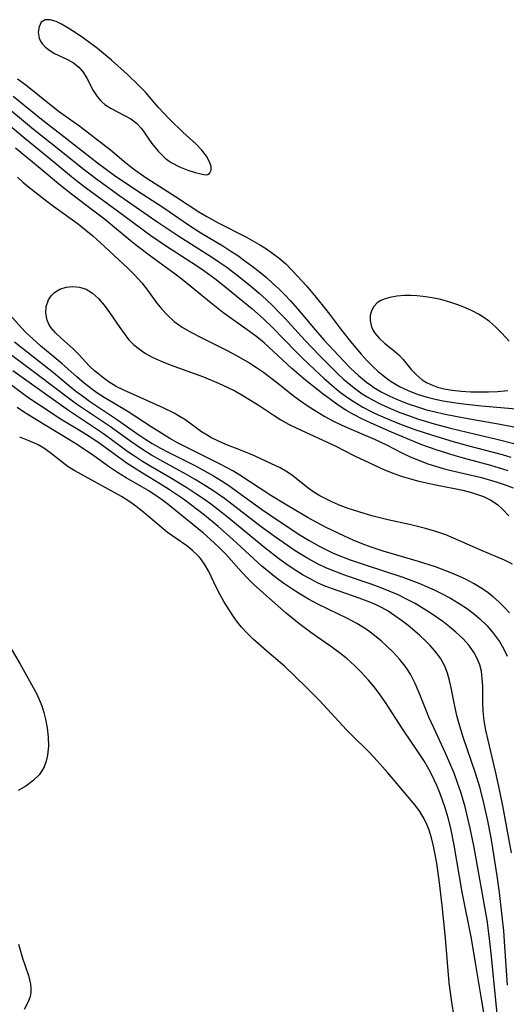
# Model space of a CAD drawing. Header units: inches. Extents: x 1073367 to 1082519, y 1569854 to 1574957.
# Tile 421 of 565: x 1079425 to 1079513, y 1572982 to 1573160. Entities that reach past the tile are written whole.
import ezdxf

# ---------------------------------------------------------------- set-up
doc = ezdxf.new("R2010")
doc.units = ezdxf.units.IN
doc.header["$MEASUREMENT"] = 0
doc.layers.add('CGG_CurvaNivelLidar_v1', color=7, linetype='Continuous', lineweight=30, true_color=0x008008)

msp = doc.modelspace()

# ---------------------------------------------------------------- linework, layer by layer
at = {"layer": 'CGG_CurvaNivelLidar_v1'}
msp.add_polyline3d([(1079458.5, 1573131.8813, 73.5), (1079459.0094, 1573131.905, 73.5), (1079459.355, 1573132.1892, 73.5), (1079459.573, 1573132.6894, 73.5), (1079459.5706, 1573133.3886, 73.5), (1079459.3083, 1573134.2355, 73.5), (1079458.7354, 1573135.2566, 73.5), (1079457.8921, 1573136.3383, 73.5), (1079456.8678, 1573137.4025, 73.5), (1079454.4801, 1573139.5965, 73.5), (1079452.1076, 1573141.8908, 73.5), (1079451.0374, 1573142.9979, 73.5), (1079450.0106, 1573144.1304, 73.5), (1079447.6693, 1573146.8113, 73.5), (1079446.6018, 1573147.9318, 73.5), (1079444.3508, 1573150.1019, 73.5), (1079441.5314, 1573152.6255, 73.5), (1079438.9759, 1573154.7511, 73.5), (1079436.447, 1573156.6359, 73.5), (1079434.9469, 1573157.6595, 73.5), (1079433.506, 1573158.5657, 73.5), (1079432.463, 1573159.1558, 73.5), (1079431.4907, 1573159.6208, 73.5), (1079430.4043, 1573159.9644, 73.5), (1079429.506, 1573159.9537, 73.5), (1079428.8228, 1573159.4917, 73.5), (1079428.4046, 1573158.6866, 73.5), (1079428.2661, 1573157.6844, 73.5), (1079428.4477, 1573156.6129, 73.5), (1079428.6991, 1573156.0457, 73.5), (1079429.0574, 1573155.5102, 73.5), (1079429.4939, 1573155.0396, 73.5), (1079430.1578, 1573154.5011, 73.5), (1079431.2142, 1573153.868, 73.5), (1079433.5364, 1573152.7431, 73.5), (1079434.65, 1573152.1192, 73.5), (1079435.6302, 1573151.3597, 73.5), (1079436.404, 1573150.4384, 73.5), (1079437.0485, 1573149.3823, 73.5), (1079438.2359, 1573147.1218, 73.5), (1079438.9251, 1573146.0427, 73.5), (1079439.5181, 1573145.335, 73.5), (1079439.7574, 1573145.0966, 73.5), (1079440.3497, 1573144.5922, 73.5), (1079441.4762, 1573143.8573, 73.5), (1079443.9014, 1573142.6327, 73.5), (1079445.0626, 1573141.9923, 73.5), (1079446.0893, 1573141.2242, 73.5), (1079446.9761, 1573140.2191, 73.5), (1079448.8681, 1573137.5574, 73.5), (1079449.9814, 1573136.1606, 73.5), (1079451.2653, 1573134.8938, 73.5), (1079451.9719, 1573134.3492, 73.5), (1079452.3681, 1573134.0843, 73.5), (1079453.8684, 1573133.2759, 73.5), (1079455.3464, 1573132.6891, 73.5), (1079456.6703, 1573132.2852, 73.5), (1079457.7123, 1573132.0305, 73.5)], close=True, dxfattribs=at)
for points in [[(1079424.5397, 1573149.2506, 73), (1079426.0203, 1573148.1706, 73), (1079430.9609, 1573144.151, 73), (1079432.1408, 1573143.2661, 73), (1079435.7727, 1573140.6744, 73), (1079438.4782, 1573138.645, 73), (1079441.3615, 1573136.3858, 73), (1079444.1523, 1573134.0181, 73), (1079445.5012, 1573132.9583, 73), (1079447.8207, 1573131.3024, 73), (1079448.7616, 1573130.6795, 73), (1079453.1306, 1573127.9542, 73), (1079457.3587, 1573125.1711, 73), (1079458.7952, 1573124.2904, 73), (1079460.8586, 1573123.1652, 73), (1079465.86, 1573120.642, 73), (1079468.3718, 1573119.1953, 73), (1079469.5937, 1573118.4239, 73), (1079470.7793, 1573117.6102, 73), (1079471.9145, 1573116.7361, 73), (1079473.0808, 1573115.7026, 73), (1079474.1925, 1573114.6008, 73), (1079475.271, 1573113.4549, 73), (1079476.7791, 1573111.7718, 73), (1079478.6054, 1573109.6014, 73), (1079480.3534, 1573107.4621, 73), (1079481.1983, 1573106.3749, 73), (1079483.1628, 1573103.7076, 73), (1079484.8114, 1573101.6214, 73), (1079486.7312, 1573099.3532, 73), (1079487.8291, 1573098.1445, 73), (1079488.9737, 1573096.9978, 73), (1079489.7435, 1573096.3024, 73), (1079491.3468, 1573095.0052, 73), (1079492.1854, 1573094.4113, 73), (1079493.67, 1573093.5263, 73), (1079495.2394, 1573092.7669, 73), (1079496.8757, 1573092.1182, 73), (1079498.6941, 1573091.5385, 73), (1079500.1355, 1573091.1749, 73), (1079501.6021, 1573090.8756, 73), (1079503.4474, 1573090.5771, 73), (1079505.3121, 1573090.3328, 73), (1079508.5408, 1573089.9875, 73), (1079514.8466, 1573089.4622, 73)], [(1079423.751, 1573146.0927, 72.5), (1079428.8334, 1573141.9259, 72.5), (1079433.4614, 1573138.4014, 72.5), (1079438.9792, 1573134.0525, 72.5), (1079442.0379, 1573131.8177, 72.5), (1079446.0857, 1573129.0519, 72.5), (1079450.9829, 1573125.8456, 72.5), (1079455.455, 1573122.8108, 72.5), (1079457.7416, 1573121.3485, 72.5), (1079461.6831, 1573118.958, 72.5), (1079463.1704, 1573118.023, 72.5), (1079464.3876, 1573117.2132, 72.5), (1079465.7081, 1573116.2876, 72.5), (1079467.0036, 1573115.3303, 72.5), (1079468.2712, 1573114.3409, 72.5), (1079469.5819, 1573113.2472, 72.5), (1079470.7234, 1573112.2321, 72.5), (1079471.8383, 1573111.1854, 72.5), (1079472.9232, 1573110.1062, 72.5), (1079473.9735, 1573108.992, 72.5), (1079475.2118, 1573107.5783, 72.5), (1079478.4549, 1573103.6898, 72.5), (1079479.9974, 1573101.9403, 72.5), (1079483.5573, 1573098.1475, 72.5), (1079484.8965, 1573096.7869, 72.5), (1079486.2711, 1573095.4838, 72.5), (1079487.7125, 1573094.2765, 72.5), (1079488.4849, 1573093.7111, 72.5), (1079489.0594, 1573093.3272, 72.5), (1079490.3636, 1573092.551, 72.5), (1079491.9471, 1573091.7429, 72.5), (1079493.5844, 1573091.0202, 72.5), (1079495.2637, 1573090.3694, 72.5), (1079496.9241, 1573089.8007, 72.5), (1079498.6126, 1573089.2955, 72.5), (1079500.1259, 1573088.9042, 72.5), (1079501.6545, 1573088.5537, 72.5), (1079504.1395, 1573088.0445, 72.5), (1079507.0835, 1573087.5069, 72.5), (1079511.9122, 1573086.6858, 72.5), (1079514.6819, 1573086.1162, 72.5)], [(1079423.4041, 1573143.4663, 72), (1079427.3945, 1573140.1378, 72), (1079431.7419, 1573136.7126, 72), (1079436.3585, 1573132.9746, 72), (1079438.6506, 1573131.2219, 72), (1079443.0682, 1573128.0612, 72), (1079449.5761, 1573123.5356, 72), (1079453.5436, 1573120.8508, 72), (1079459.831, 1573116.8547, 72), (1079461.1401, 1573115.9934, 72), (1079462.4005, 1573115.1145, 72), (1079464.8498, 1573113.261, 72), (1079466.7233, 1573111.7248, 72), (1079468.2801, 1573110.3954, 72), (1079469.5268, 1573109.2711, 72), (1079470.7428, 1573108.1121, 72), (1079471.9256, 1573106.9178, 72), (1079472.9679, 1573105.8061, 72), (1079475.8636, 1573102.6005, 72), (1079477.6111, 1573100.7337, 72), (1079479.5498, 1573098.7527, 72), (1079482.6028, 1573095.748, 72), (1079483.5689, 1573094.8467, 72), (1079484.5588, 1573093.979, 72), (1079485.7311, 1573093.0445, 72), (1079486.9535, 1573092.181, 72), (1079487.8684, 1573091.607, 72), (1079488.8083, 1573091.0707, 72), (1079490.22, 1573090.3441, 72), (1079491.6679, 1573089.6746, 72), (1079493.7554, 1573088.8099, 72), (1079495.3476, 1573088.2131, 72), (1079496.9601, 1573087.6578, 72), (1079498.5911, 1573087.146, 72), (1079499.9906, 1573086.746, 72), (1079502.9102, 1573085.9748, 72), (1079505.9451, 1573085.2182, 72), (1079511.3053, 1573083.9506, 72), (1079514.6349, 1573083.0806, 72)], [(1079421.6852, 1573141.9793, 71.5), (1079425.853, 1573138.4717, 71.5), (1079430.0548, 1573135.0507, 71.5), (1079434.2741, 1573131.5405, 71.5), (1079435.4719, 1573130.5832, 71.5), (1079436.9935, 1573129.4284, 71.5), (1079442.6474, 1573125.3256, 71.5), (1079448.6643, 1573120.8767, 71.5), (1079451.4734, 1573118.94, 71.5), (1079456.951, 1573115.3965, 71.5), (1079458.2702, 1573114.5115, 71.5), (1079460.2453, 1573113.0877, 71.5), (1079461.6994, 1573111.9485, 71.5), (1079466.9631, 1573107.6191, 71.5), (1079469.0657, 1573105.773, 71.5), (1079470.7616, 1573104.1288, 71.5), (1079474.8996, 1573099.8517, 71.5), (1079476.0623, 1573098.6989, 71.5), (1079478.4323, 1573096.4433, 71.5), (1079479.9922, 1573095.0067, 71.5), (1079481.4169, 1573093.7412, 71.5), (1079482.7213, 1573092.6618, 71.5), (1079484.0679, 1573091.6423, 71.5), (1079485.464, 1573090.6968, 71.5), (1079487.0376, 1573089.7691, 71.5), (1079488.6647, 1573088.9253, 71.5), (1079489.8605, 1573088.3594, 71.5), (1079491.0732, 1573087.8211, 71.5), (1079493.6759, 1573086.7546, 71.5), (1079496.4633, 1573085.72, 71.5), (1079499.6429, 1573084.6714, 71.5), (1079503.3917, 1573083.5562, 71.5), (1079505.9876, 1573082.8224, 71.5), (1079512.2781, 1573081.1473, 71.5), (1079513.8808, 1573080.6892, 71.5)], [(1079513.3891, 1573078.2137, 71), (1079510.2104, 1573079.1567, 71), (1079505.2651, 1573080.492, 71), (1079503.6018, 1573080.9763, 71), (1079500.3083, 1573082.0316, 71), (1079497.7638, 1573082.9492, 71), (1079492.2545, 1573085.1977, 71), (1079488.564, 1573086.8251, 71), (1079487.0082, 1573087.5727, 71), (1079485.4805, 1573088.3671, 71), (1079483.9907, 1573089.2235, 71), (1079482.567, 1573090.1398, 71), (1079481.1795, 1573091.1145, 71), (1079479.8408, 1573092.1139, 71), (1079476.7558, 1573094.5756, 71), (1079474.1996, 1573096.7589, 71), (1079469.1589, 1573101.3909, 71), (1079467.8526, 1573102.4932, 71), (1079466.1336, 1573103.7881, 71), (1079461.7108, 1573106.8954, 71), (1079459.5591, 1573108.5795, 71), (1079454.3108, 1573112.9058, 71), (1079453.0858, 1573113.8464, 71), (1079448.5891, 1573117.1132, 71), (1079446.1145, 1573118.9811, 71), (1079444.9009, 1573119.9461, 71), (1079440.2823, 1573123.7888, 71), (1079438.3434, 1573125.2881, 71), (1079434.2802, 1573128.329, 71), (1079432.3159, 1573129.9037, 71), (1079428.2837, 1573133.3255, 71), (1079424.1273, 1573136.714, 71)], [(1079424.5378, 1573131.4449, 70.5), (1079425.4936, 1573130.5394, 70.5), (1079426.4928, 1573129.6747, 70.5), (1079429.8068, 1573127.0797, 70.5), (1079431.0534, 1573126.1494, 70.5), (1079434.0609, 1573124.0143, 70.5), (1079435.5399, 1573122.9197, 70.5), (1079436.8952, 1573121.8344, 70.5), (1079438.1272, 1573120.7981, 70.5), (1079439.4571, 1573119.6025, 70.5), (1079444.4837, 1573114.9188, 70.5), (1079445.648, 1573113.7794, 70.5), (1079447.0105, 1573112.2735, 70.5), (1079448.046, 1573110.9405, 70.5), (1079449.749, 1573108.625, 70.5), (1079450.6387, 1573107.509, 70.5), (1079451.6, 1573106.4607, 70.5), (1079452.9138, 1573105.3011, 70.5), (1079454.3575, 1573104.2696, 70.5), (1079455.9149, 1573103.3377, 70.5), (1079457.542, 1573102.4746, 70.5), (1079462.4807, 1573099.995, 70.5), (1079464.1469, 1573099.1213, 70.5), (1079466.6178, 1573097.7234, 70.5), (1079467.811, 1573096.964, 70.5), (1079469.0582, 1573096.0842, 70.5), (1079471.4475, 1573094.2518, 70.5), (1079474.687, 1573091.6884, 70.5), (1079475.7442, 1573090.8953, 70.5), (1079477.1479, 1573089.9214, 70.5), (1079478.5841, 1573088.9981, 70.5), (1079480.1507, 1573088.0578, 70.5), (1079481.7546, 1573087.1909, 70.5), (1079483.2468, 1573086.4867, 70.5), (1079487.2986, 1573084.768, 70.5), (1079489.1831, 1573083.936, 70.5), (1079491.3553, 1573082.9031, 70.5), (1079494.121, 1573081.4929, 70.5), (1079495.5192, 1573080.8193, 70.5), (1079497.1537, 1573080.1239, 70.5), (1079498.8285, 1573079.509, 70.5), (1079500.2191, 1573079.0643, 70.5), (1079501.6277, 1573078.6622, 70.5), (1079503.0497, 1573078.2949, 70.5), (1079508.5441, 1573076.9802, 70.5), (1079511.406, 1573076.1726, 70.5), (1079512.8597, 1573075.688, 70.5), (1079514.281, 1573075.1492, 70.5)], [(1079514.1699, 1573061.2945, 70), (1079512.7157, 1573062.0395, 70), (1079508.4379, 1573063.8281, 70), (1079503.4741, 1573066.0306, 70), (1079502.0598, 1573066.5997, 70), (1079500.2494, 1573067.2288, 70), (1079498.4001, 1573067.7763, 70), (1079496.9547, 1573068.1527, 70), (1079495.4984, 1573068.4986, 70), (1079491.5926, 1573069.3498, 70), (1079488.6779, 1573070.0605, 70), (1079487.2655, 1573070.4698, 70), (1079484.4089, 1573071.4144, 70), (1079482.9746, 1573071.9504, 70), (1079481.578, 1573072.5322, 70), (1079480.2311, 1573073.1731, 70), (1079479.2765, 1573073.6927, 70), (1079478.2023, 1573074.3597, 70), (1079477.1798, 1573075.0826, 70), (1079474.3519, 1573077.3052, 70), (1079473.4233, 1573077.9622, 70), (1079472.0618, 1573078.7447, 70), (1079469.6117, 1573079.9351, 70), (1079467.4192, 1573080.9248, 70), (1079465.089, 1573081.8973, 70), (1079462.2667, 1573083.0133, 70), (1079460.8851, 1573083.6087, 70), (1079459.5494, 1573084.2644, 70), (1079458.8485, 1573084.6568, 70), (1079457.8612, 1573085.2775, 70), (1079454.7871, 1573087.4904, 70), (1079453.6971, 1573088.1956, 70), (1079452.8929, 1573088.6381, 70), (1079450.8812, 1573089.6028, 70), (1079443.7521, 1573092.849, 70), (1079442.3734, 1573093.5256, 70), (1079441.1318, 1573094.2554, 70), (1079440.4347, 1573094.7554, 70), (1079438.4388, 1573096.3394, 70), (1079437.4941, 1573097.2525, 70), (1079435.6088, 1573099.2952, 70), (1079434.6139, 1573100.3102, 70), (1079432.43, 1573102.2464, 70), (1079431.4113, 1573103.2016, 70), (1079430.5515, 1573104.2089, 70), (1079430.1711, 1573104.8181, 70), (1079429.8734, 1573105.502, 70), (1079429.6332, 1573106.7553, 70), (1079429.7235, 1573108.0109, 70), (1079430.1287, 1573109.1839, 70), (1079430.5951, 1573109.903, 70), (1079431.2007, 1573110.5119, 70), (1079432.1782, 1573111.1091, 70), (1079433.3007, 1573111.4796, 70), (1079434.5023, 1573111.6236, 70), (1079435.724, 1573111.5261, 70), (1079436.93, 1573111.1472, 70), (1079438.107, 1573110.4208, 70), (1079439.1993, 1573109.4254, 70), (1079440.2231, 1573108.2395, 70), (1079441.1929, 1573106.9271, 70), (1079443.0369, 1573104.1731, 70), (1079443.8134, 1573103.0707, 70), (1079444.6439, 1573102.0257, 70), (1079445.5611, 1573101.0716, 70), (1079446.5907, 1573100.2335, 70), (1079447.7179, 1573099.4967, 70), (1079448.9213, 1573098.8388, 70), (1079450.5175, 1573098.0938, 70), (1079452.1775, 1573097.4155, 70), (1079458.1746, 1573095.218, 70), (1079461.048, 1573094.051, 70), (1079462.4789, 1573093.3956, 70), (1079463.8583, 1573092.6859, 70), (1079464.9915, 1573092.0308, 70), (1079468.0748, 1573090.1555, 70), (1079470.7998, 1573088.3401, 70), (1079472.1964, 1573087.4643, 70), (1079473.6197, 1573086.6858, 70), (1079475.0888, 1573085.9648, 70), (1079482.0342, 1573082.7388, 70), (1079485.563, 1573080.9107, 70), (1079490.9829, 1573078.389, 70), (1079492.3438, 1573077.8255, 70), (1079493.9977, 1573077.2565, 70), (1079495.6934, 1573076.7616, 70), (1079497.2096, 1573076.3591, 70), (1079500.2887, 1573075.6544, 70), (1079505.1633, 1573074.6911, 70), (1079506.7246, 1573074.2967, 70), (1079508.023, 1573073.8797, 70), (1079508.8831, 1573073.541, 70), (1079510.208, 1573072.8868, 70), (1079511.4151, 1573072.0907, 70), (1079512.4898, 1573071.1437, 70), (1079513.4795, 1573070.0887, 70)], [(1079513.5455, 1573101.7149, 73.5), (1079512.2288, 1573103.1713, 73.5), (1079511.0992, 1573104.2844, 73.5), (1079509.9724, 1573105.2545, 73.5), (1079508.9734, 1573105.977, 73.5), (1079507.9868, 1573106.5781, 73.5), (1079506.8327, 1573107.1935, 73.5), (1079505.6447, 1573107.7471, 73.5), (1079504.4292, 1573108.2421, 73.5), (1079502.7937, 1573108.8031, 73.5), (1079501.202, 1573109.2429, 73.5), (1079499.598, 1573109.5893, 73.5), (1079497.9946, 1573109.8324, 73.5), (1079496.854, 1573109.9348, 73.5), (1079495.7289, 1573109.9795, 73.5), (1079494.6288, 1573109.9692, 73.5), (1079493.2294, 1573109.8677, 73.5), (1079491.9251, 1573109.6476, 73.5), (1079491.0746, 1573109.4016, 73.5), (1079490.312, 1573109.0683, 73.5), (1079489.6599, 1573108.6328, 73.5), (1079489.0563, 1573107.9724, 73.5), (1079488.6372, 1573107.1914, 73.5), (1079488.4038, 1573106.3326, 73.5), (1079488.3683, 1573105.4345, 73.5), (1079488.6155, 1573104.3315, 73.5), (1079488.857, 1573103.7915, 73.5), (1079489.2505, 1573103.1467, 73.5), (1079490.0464, 1573102.2035, 73.5), (1079490.991, 1573101.3406, 73.5), (1079492.7501, 1573099.9539, 73.5), (1079493.5909, 1573099.2124, 73.5), (1079494.3599, 1573098.3817, 73.5), (1079495.8265, 1573096.5959, 73.5), (1079496.7542, 1573095.6071, 73.5), (1079497.8, 1573094.7283, 73.5), (1079498.5955, 1573094.2243, 73.5), (1079499.3763, 1573093.836, 73.5), (1079500.5548, 1573093.3942, 73.5), (1079501.8026, 1573093.0561, 73.5), (1079503.2067, 1573092.8054, 73.5), (1079504.8332, 1573092.6368, 73.5), (1079506.6133, 1573092.5438, 73.5), (1079508.4785, 1573092.5202, 73.5), (1079509.8276, 1573092.5436, 73.5), (1079511.4549, 1573092.6189, 73.5), (1079513.3083, 1573092.7663, 73.5)], [(1079513.6215, 1573052.4874, 70.5), (1079512.6905, 1573053.4784, 70.5), (1079511.6889, 1573054.4695, 70.5), (1079510.6348, 1573055.4058, 70.5), (1079509.5084, 1573056.2732, 70.5), (1079508.3215, 1573057.0719, 70.5), (1079507.0775, 1573057.8132, 70.5), (1079505.7914, 1573058.4979, 70.5), (1079504.4696, 1573059.1289, 70.5), (1079503.1495, 1573059.6957, 70.5), (1079500.2096, 1573060.8077, 70.5), (1079497.1538, 1573061.8137, 70.5), (1079490.7557, 1573063.6557, 70.5), (1079488.5691, 1573064.3793, 70.5), (1079486.9405, 1573065.0016, 70.5), (1079485.3328, 1573065.6759, 70.5), (1079483.7412, 1573066.3881, 70.5), (1079480.4409, 1573067.9609, 70.5), (1079478.7422, 1573068.8343, 70.5), (1079477.1811, 1573069.6985, 70.5), (1079473.0032, 1573072.1527, 70.5), (1079470.4143, 1573073.7626, 70.5), (1079464.7965, 1573077.4285, 70.5), (1079463.5062, 1573078.2022, 70.5), (1079461.2158, 1573079.4437, 70.5), (1079455.1839, 1573082.4578, 70.5), (1079453.6303, 1573083.255, 70.5), (1079452.1088, 1573084.0917, 70.5), (1079448.7105, 1573086.1782, 70.5), (1079444.3454, 1573089.0379, 70.5), (1079440.1807, 1573091.5192, 70.5), (1079438.8637, 1573092.3744, 70.5), (1079437.8828, 1573093.0656, 70.5), (1079436.5769, 1573094.0789, 70.5), (1079435.2398, 1573095.2248, 70.5), (1079432.612, 1573097.5817, 70.5), (1079428.6947, 1573100.8664, 70.5), (1079427.2125, 1573102.1655, 70.5), (1079426.1676, 1573103.1473, 70.5), (1079425.1655, 1573104.1656, 70.5), (1079422.2554, 1573107.4747, 70.5)], [(1079423.9854, 1573101.5799, 71), (1079425.4167, 1573100.423, 71), (1079431.0429, 1573096.0112, 71), (1079433.7072, 1573093.7711, 71), (1079435.0833, 1573092.6654, 71), (1079436.4951, 1573091.6019, 71), (1079437.5404, 1573090.8614, 71), (1079442.6194, 1573087.4762, 71), (1079446.3342, 1573084.8516, 71), (1079447.5877, 1573084.0025, 71), (1079448.9037, 1573083.1768, 71), (1079450.3833, 1573082.3334, 71), (1079451.9315, 1573081.5174, 71), (1079456.719, 1573079.091, 71), (1079458.3551, 1573078.2177, 71), (1079459.9881, 1573077.3038, 71), (1079461.5886, 1573076.3377, 71), (1079462.9928, 1573075.4083, 71), (1079464.3713, 1573074.436, 71), (1079468.6837, 1573071.2889, 71), (1079471.7003, 1573069.2057, 71), (1079475.8134, 1573066.4926, 71), (1079477.3226, 1573065.5661, 71), (1079479.2568, 1573064.4883, 71), (1079481.5814, 1573063.3799, 71), (1079483.1666, 1573062.7176, 71), (1079484.7758, 1573062.1024, 71), (1079487.5059, 1573061.1572, 71), (1079494.2713, 1573058.9381, 71), (1079497.1914, 1573057.8338, 71), (1079499.9795, 1573056.6309, 71), (1079501.3077, 1573055.9916, 71), (1079502.9316, 1573055.1275, 71), (1079504.5022, 1573054.1919, 71), (1079506.0077, 1573053.181, 71), (1079507.3224, 1573052.1763, 71), (1079508.2304, 1573051.3963, 71), (1079509.5481, 1573050.1041, 71), (1079510.7402, 1573048.7318, 71), (1079511.7897, 1573047.2905, 71), (1079512.5589, 1573045.9942, 71), (1079513.1738, 1573044.6506, 71)], [(1079513.9827, 1573008.9743, 71.5), (1079512.4244, 1573017.5075, 71.5), (1079511.89, 1573020.1583, 71.5), (1079511.1686, 1573023.5038, 71.5), (1079509.7414, 1573029.426, 71.5), (1079509.3465, 1573031.2431, 71.5), (1079509.0553, 1573032.9276, 71.5), (1079508.867, 1573034.735, 71.5), (1079508.8077, 1573036.2825, 71.5), (1079508.7686, 1573039.203, 71.5), (1079508.6942, 1573040.5637, 71.5), (1079508.5246, 1573041.8856, 71.5), (1079508.2427, 1573043.0549, 71.5), (1079507.8484, 1573044.0789, 71.5), (1079507.2391, 1573045.2101, 71.5), (1079506.2826, 1573046.5448, 71.5), (1079505.1554, 1573047.8045, 71.5), (1079503.8966, 1573049, 71.5), (1079502.7434, 1573049.9719, 71.5), (1079501.5312, 1573050.9063, 71.5), (1079499.4386, 1573052.367, 71.5), (1079497.9936, 1573053.2829, 71.5), (1079496.5057, 1573054.1487, 71.5), (1079494.9815, 1573054.9622, 71.5), (1079493.4259, 1573055.7231, 71.5), (1079491.8412, 1573056.4272, 71.5), (1079490.1996, 1573057.0827, 71.5), (1079488.5378, 1573057.6892, 71.5), (1079484.113, 1573059.202, 71.5), (1079481.5465, 1573060.1582, 71.5), (1079480.2418, 1573060.7022, 71.5), (1079478.9624, 1573061.2945, 71.5), (1079477.0647, 1573062.3125, 71.5), (1079474.7894, 1573063.7354, 71.5), (1079471.241, 1573066.2079, 71.5), (1079468.6598, 1573068.0919, 71.5), (1079461.9824, 1573073.1979, 71.5), (1079459.8845, 1573074.6683, 71.5), (1079458.2865, 1573075.684, 71.5), (1079456.7113, 1573076.6249, 71.5), (1079455.1175, 1573077.5365, 71.5), (1079450.2759, 1573080.202, 71.5), (1079448.7862, 1573081.0598, 71.5), (1079446.9968, 1573082.1741, 71.5), (1079444.8719, 1573083.6483, 71.5), (1079441.3379, 1573086.1955, 71.5), (1079436.8139, 1573089.1954, 71.5), (1079435.1894, 1573090.3012, 71.5), (1079433.7202, 1573091.3557, 71.5), (1079428.3311, 1573095.4787, 71.5), (1079422.0281, 1573100.2196, 71.5)], [(1079511.8731, 1572975.1285, 72.5), (1079511.113, 1572982.2304, 72.5), (1079510.3584, 1572990.2277, 72.5), (1079510.0076, 1572993.4792, 72.5), (1079509.5429, 1572996.7793, 72.5), (1079507.2042, 1573009.9684, 72.5), (1079506.51, 1573013.4832, 72.5), (1079505.914, 1573016.0028, 72.5), (1079505.5636, 1573017.3344, 72.5), (1079504.789, 1573019.9749, 72.5), (1079504.211, 1573021.7079, 72.5), (1079503.5792, 1573023.4205, 72.5), (1079502.8309, 1573025.2589, 72.5), (1079502.0321, 1573027.0735, 72.5), (1079499.9009, 1573031.6238, 72.5), (1079499.0299, 1573033.552, 72.5), (1079498.5617, 1573034.6619, 72.5), (1079497.2365, 1573038.0135, 72.5), (1079496.5392, 1573039.6489, 72.5), (1079495.7507, 1573041.223, 72.5), (1079495.2637, 1573042.0444, 72.5), (1079494.7315, 1573042.8357, 72.5), (1079493.7229, 1573044.113, 72.5), (1079492.6123, 1573045.3167, 72.5), (1079491.4283, 1573046.4654, 72.5), (1079490.3619, 1573047.4215, 72.5), (1079489.255, 1573048.3375, 72.5), (1079488.102, 1573049.2012, 72.5), (1079487.0383, 1573049.913, 72.5), (1079485.9374, 1573050.5745, 72.5), (1079484.2469, 1573051.4727, 72.5), (1079479.0236, 1573053.9854, 72.5), (1079477.2017, 1573054.9646, 72.5), (1079475.6775, 1573055.8611, 72.5), (1079474.185, 1573056.8108, 72.5), (1079472.7285, 1573057.8145, 72.5), (1079471.3792, 1573058.8212, 72.5), (1079470.0634, 1573059.8708, 72.5), (1079468.7781, 1573060.9555, 72.5), (1079467.3263, 1573062.2503, 72.5), (1079463.441, 1573065.8337, 72.5), (1079460.8463, 1573068.104, 72.5), (1079458.3499, 1573070.1571, 72.5), (1079454.5492, 1573073.0609, 72.5), (1079453.2941, 1573073.9436, 72.5), (1079452.0142, 1573074.7939, 72.5), (1079450.7149, 1573075.617, 72.5), (1079447.1584, 1573077.7785, 72.5), (1079444.3938, 1573079.5526, 72.5), (1079439.494, 1573083.0869, 72.5), (1079438.1609, 1573083.9976, 72.5), (1079436.3285, 1573085.1642, 72.5), (1079432.4099, 1573087.5424, 72.5), (1079428.4845, 1573090.0948, 72.5), (1079426.3828, 1573091.5243, 72.5), (1079420.7149, 1573095.7224, 72.5)], [(1079513.2263, 1572985.0151, 72), (1079512.7879, 1572992.032, 72), (1079512.5753, 1572994.8394, 72), (1079512.3139, 1572997.5183, 72), (1079511.7809, 1573001.8141, 72), (1079511.3624, 1573004.8042, 72), (1079510.589, 1573009.8231, 72), (1079510.2742, 1573011.6852, 72), (1079509.6834, 1573014.8111, 72), (1079509.0357, 1573017.7642, 72), (1079508.2945, 1573020.6895, 72), (1079507.4835, 1573023.4415, 72), (1079505.2519, 1573029.9477, 72), (1079504.4192, 1573032.5535, 72), (1079504.0689, 1573033.8585, 72), (1079503.7531, 1573035.2923, 72), (1079503.0771, 1573038.8923, 72), (1079502.7778, 1573040.2502, 72), (1079502.4052, 1573041.5641, 72), (1079501.914, 1573042.8186, 72), (1079501.1113, 1573044.2456, 72), (1079500.1168, 1573045.5811, 72), (1079499.2534, 1573046.5546, 72), (1079498.3227, 1573047.4931, 72), (1079497.3334, 1573048.409, 72), (1079495.2422, 1573050.1694, 72), (1079494.0706, 1573051.0792, 72), (1079492.8653, 1573051.9485, 72), (1079491.6176, 1573052.7587, 72), (1079490.5566, 1573053.3667, 72), (1079489.4634, 1573053.9214, 72), (1079488.3204, 1573054.4324, 72), (1079486.4156, 1573055.168, 72), (1079481.5369, 1573056.8386, 72), (1079480.2507, 1573057.335, 72), (1079478.9863, 1573057.8824, 72), (1079477.6079, 1573058.5639, 72), (1079476.2626, 1573059.3139, 72), (1079474.9488, 1573060.1245, 72), (1079473.3553, 1573061.2061, 72), (1079471.7955, 1573062.348, 72), (1079469.3039, 1573064.2792, 72), (1079462.455, 1573069.8785, 72), (1079459.6981, 1573072.0394, 72), (1079458.2145, 1573073.125, 72), (1079456.65, 1573074.1961, 72), (1079455.1575, 1573075.1608, 72), (1079452.1212, 1573077.0014, 72), (1079448.6864, 1573078.9932, 72), (1079447.1773, 1573079.9074, 72), (1079445.6991, 1573080.8634, 72), (1079444.5172, 1573081.6857, 72), (1079440.0627, 1573084.9356, 72), (1079433.9145, 1573089.0275, 72), (1079432.287, 1573090.1592, 72), (1079423.6884, 1573096.3348, 72)], [(1079509.0003, 1572979.6814, 73), (1079508.497, 1572982.9061, 73), (1079507.5419, 1572988.7163, 73), (1079506.7144, 1572993.4739, 73), (1079505.0377, 1573001.8418, 73), (1079503.5914, 1573010.3817, 73), (1079502.9648, 1573013.4569, 73), (1079502.492, 1573015.3171, 73), (1079501.9446, 1573017.153, 73), (1079501.4804, 1573018.5228, 73), (1079500.974, 1573019.8751, 73), (1079500.4255, 1573021.2082, 73), (1079499.4787, 1573023.2401, 73), (1079498.9876, 1573024.1735, 73), (1079498.0849, 1573025.7202, 73), (1079497.1443, 1573027.1691, 73), (1079494.3472, 1573031.2588, 73), (1079491.1349, 1573036.2456, 73), (1079490.1706, 1573037.6414, 73), (1079489.1558, 1573038.9981, 73), (1079488.0842, 1573040.3066, 73), (1079486.7797, 1573041.7382, 73), (1079485.5437, 1573042.9653, 73), (1079484.2283, 1573044.1329, 73), (1079482.8542, 1573045.237, 73), (1079481.4349, 1573046.2877, 73), (1079477.6154, 1573048.9288, 73), (1079475.4431, 1573050.5392, 73), (1079473.1776, 1573052.4231, 73), (1079470.0853, 1573055.1127, 73), (1079467.4507, 1573057.5234, 73), (1079466.239, 1573058.708, 73), (1079465.0692, 1573059.9245, 73), (1079462.2338, 1573063.0866, 73), (1079461.2118, 1573064.1487, 73), (1079460.1535, 1573065.1781, 73), (1079458.2013, 1573066.9201, 73), (1079452.0893, 1573071.8741, 73), (1079450.7632, 1573072.8951, 73), (1079449.9738, 1573073.4601, 73), (1079448.2791, 1573074.5757, 73), (1079447.0542, 1573075.3237, 73), (1079444.217, 1573076.9731, 73), (1079442.6405, 1573077.9263, 73), (1079441.1776, 1573078.8987, 73), (1079438.3072, 1573080.9246, 73), (1079435.3523, 1573082.9419, 73), (1079433.82, 1573083.9105, 73), (1079429.5515, 1573086.4638, 73), (1079425.7492, 1573088.7952, 73), (1079424.4487, 1573089.6653, 73)], [(1079503.6996, 1572978.62, 73.5), (1079503.1589, 1572981.9162, 73.5), (1079502.7168, 1572985.453, 73.5), (1079502.0137, 1572993.5349, 73.5), (1079501.4084, 1572999.4473, 73.5), (1079500.9298, 1573003.5835, 73.5), (1079500.4371, 1573007.135, 73.5), (1079500.1744, 1573008.6858, 73.5), (1079499.8649, 1573010.21, 73.5), (1079499.4903, 1573011.6986, 73.5), (1079499.0529, 1573013.073, 73.5), (1079498.678, 1573014.0311, 73.5), (1079498.0816, 1573015.2812, 73.5), (1079497.3807, 1573016.4618, 73.5), (1079496.541, 1573017.6133, 73.5), (1079491.6003, 1573023.4601, 73.5), (1079489.1332, 1573026.2535, 73.5), (1079488.0155, 1573027.438, 73.5), (1079485.1177, 1573030.2375, 73.5), (1079484.0964, 1573031.2876, 73.5), (1079479.2076, 1573036.571, 73.5), (1079478.0254, 1573037.8096, 73.5), (1079476.7196, 1573039.0887, 73.5), (1079472.8378, 1573042.7996, 73.5), (1079470.0681, 1573045.172, 73.5), (1079467.2012, 1573047.7312, 73.5), (1079466.0957, 1573048.7856, 73.5), (1079465.066, 1573049.8947, 73.5), (1079464.1806, 1573051.0238, 73.5), (1079463.3666, 1573052.2049, 73.5), (1079461.8824, 1573054.5545, 73.5), (1079461.2149, 1573055.7163, 73.5), (1079460.5037, 1573057.1363, 73.5), (1079459.1504, 1573059.9773, 73.5), (1079458.3792, 1573061.3168, 73.5), (1079457.6991, 1573062.2597, 73.5), (1079457.4066, 1573062.6076, 73.5), (1079457.1356, 1573062.9049, 73.5), (1079456.2625, 1573063.7376, 73.5), (1079455.169, 1573064.6054, 73.5), (1079451.6801, 1573067.0603, 73.5), (1079450.5147, 1573067.9975, 73.5), (1079448.2232, 1573069.9548, 73.5), (1079447.3677, 1573070.649, 73.5), (1079445.6818, 1573071.9685, 73.5), (1079444.8413, 1573072.5837, 73.5), (1079443.3429, 1573073.5416, 73.5), (1079434.8847, 1573078.2258, 73.5), (1079433.7132, 1573078.9539, 73.5), (1079430.3755, 1573081.5492, 73.5), (1079429.2624, 1573082.3151, 73.5), (1079428.2265, 1573082.9161, 73.5), (1079427.7103, 1573083.1803, 73.5), (1079426.4682, 1573083.7297, 73.5), (1079424.9051, 1573084.2892, 73.5)], [(1079422.5631, 1573047.3111, 73.5), (1079424.9218, 1573043.3303, 73.5), (1079427.9226, 1573037.8786, 73.5), (1079428.4423, 1573036.7559, 73.5), (1079428.8966, 1573035.6036, 73.5), (1079429.2816, 1573034.4279, 73.5), (1079429.6011, 1573033.2003, 73.5), (1079429.8944, 1573031.669, 73.5), (1079430.0891, 1573029.965, 73.5), (1079430.1257, 1573028.2939, 73.5), (1079429.9704, 1573026.685, 73.5), (1079429.7187, 1573025.602, 73.5), (1079429.3278, 1573024.5822, 73.5), (1079428.915, 1573023.8405, 73.5), (1079428.4127, 1573023.1506, 73.5), (1079427.2808, 1573022.0175, 73.5), (1079426.0144, 1573021.0886, 73.5), (1079424.6391, 1573020.2608, 73.5)], [(1079424.7036, 1572992.4309, 73.5), (1079425.0328, 1572991.1692, 73.5), (1079425.4122, 1572989.9367, 73.5), (1079426.4903, 1572986.7456, 73.5), (1079426.8469, 1572985.2197, 73.5), (1079426.9273, 1572984.3865, 73.5), (1079426.9066, 1572983.6937, 73.5), (1079426.7886, 1572982.9747, 73.5), (1079426.4556, 1572981.9674, 73.5), (1079425.7359, 1572980.6214, 73.5)]]:
    msp.add_polyline3d(points, dxfattribs=at)

doc.saveas('drawing.dxf')
